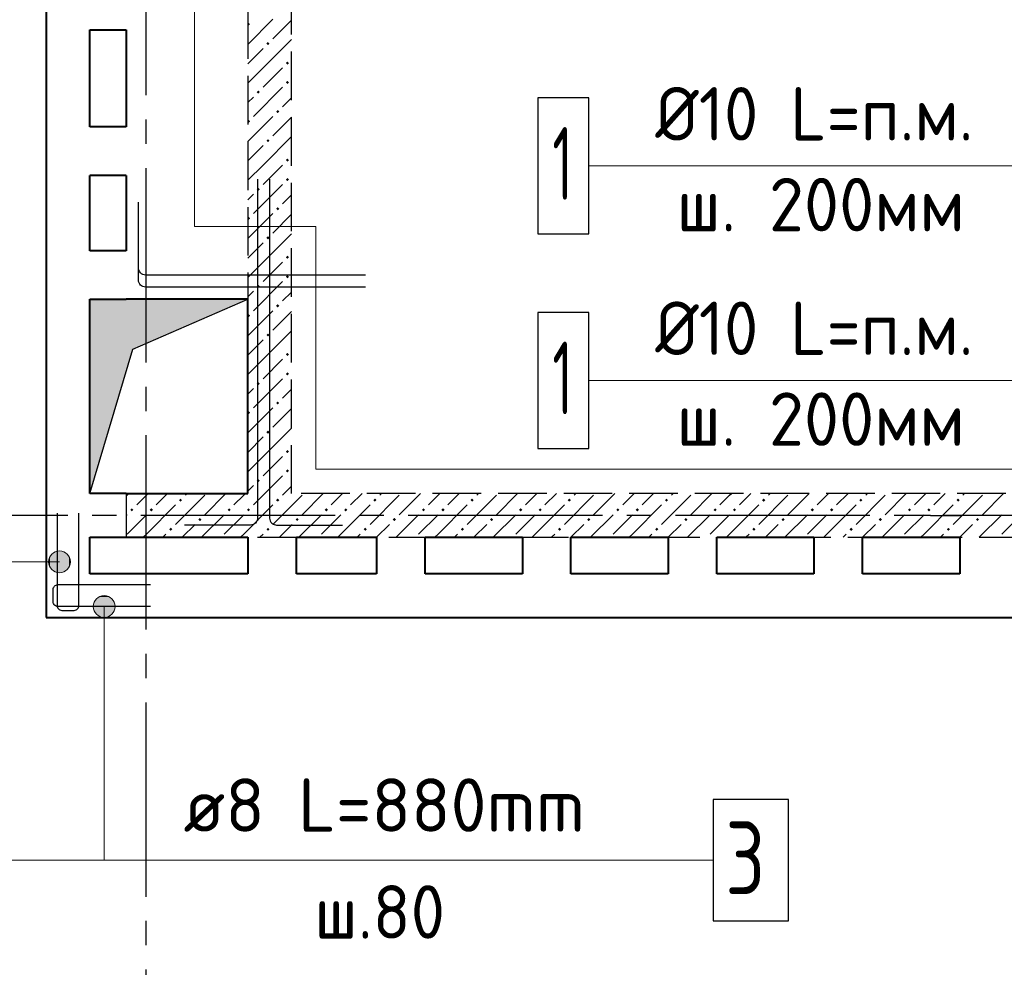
# Model space of a CAD drawing. Header units: millimetres. Extents: x 40580 to 1168286, y -220995 to 81020.
# Tile 365 of 419: x 944297 to 948349, y -98199 to -94297. Entities that reach past the tile are written whole.
import ezdxf

# ---------------------------------------------------------------- set-up
doc = ezdxf.new("R2010")
doc.units = ezdxf.units.MM
for name, pattern in [('______2', [270, 200, -70]), ('______5', [1100, 800, -100, 100, -100]), ('CENTER', [2, 1.25, -0.25, 0.25, -0.25])]:
    doc.linetypes.add(name, pattern=pattern)
for name, color, linetype, lineweight in [('Standard', 7, 'Continuous', 25), ('Обрамление проемов стержнями', 7, 'Continuous', 25), ('ОСИ', 7, 'CENTER', 15), ('Основная', 7, 'Continuous', 40), ('Позиционная метка линия выноска', 7, 'Continuous', 13), ('Позиционная метка номер позиции', 7, 'Continuous', 13)]:
    doc.layers.add(name, color=color, linetype=linetype, lineweight=lineweight)
doc.layers.add('ЖБ Стена верхний уровень', color=7, linetype='______2', true_color=0x656565)
doc.layers.add('Тонкие', color=7, linetype='Continuous')
doc.layers.add('ФВ-2', color=7, linetype='Continuous')
doc.styles.add('ISOCPEUR', font='isocpeur.ttf')

msp = doc.modelspace()

# ---------------------------------------------------------------- hatches: boundary and pattern name
at = {"layer": 'ЖБ Стена верхний уровень', "linetype": 'Continuous', "lineweight": -3, "transparency": 33554687}
for points in [[(945238.4, -94308.7), (945244.9, -94315.2), (945238.4, -94321.7), (945235.3, -94318.6), (945235.3, -94311.8)], [(945318.4, -94388.7), (945324.9, -94395.2), (945318.4, -94401.7), (945311.9, -94395.2)], [(945398.4, -94468.7), (945404.9, -94475.2), (945398.4, -94481.7), (945391.9, -94475.2)], [(945398.4, -94548.7), (945404.9, -94555.2), (945398.4, -94561.7), (945391.9, -94555.2)], [(945278.4, -94588.7), (945284.9, -94595.2), (945278.4, -94601.7), (945271.9, -94595.2)], [(945358.4, -94668.7), (945364.9, -94675.2), (945358.4, -94681.7), (945351.9, -94675.2)], [(945238.4, -94708.7), (945244.9, -94715.2), (945238.4, -94721.7), (945235.3, -94718.6), (945235.3, -94711.8)], [(945318.4, -94788.7), (945324.9, -94795.2), (945318.4, -94801.7), (945311.9, -94795.2)], [(945398.4, -94868.7), (945404.9, -94875.2), (945398.4, -94881.7), (945391.9, -94875.2)], [(945398.4, -94948.7), (945404.9, -94955.2), (945398.4, -94961.7), (945391.9, -94955.2)], [(945278.4, -94988.7), (945284.9, -94995.2), (945278.4, -95001.7), (945271.9, -94995.2)], [(945358.4, -95068.7), (945364.9, -95075.2), (945358.4, -95081.7), (945351.9, -95075.2)], [(945238.4, -95108.7), (945244.9, -95115.2), (945238.4, -95121.7), (945235.3, -95118.6), (945235.3, -95111.8)], [(945318.4, -95188.7), (945324.9, -95195.2), (945318.4, -95201.7), (945311.9, -95195.2)], [(945398.4, -95268.7), (945404.9, -95275.2), (945398.4, -95281.7), (945391.9, -95275.2)], [(945398.4, -95348.7), (945404.9, -95355.2), (945398.4, -95361.7), (945391.9, -95355.2)], [(945278.4, -95388.7), (945284.9, -95395.2), (945278.4, -95401.7), (945271.9, -95395.2)], [(945358.4, -95468.7), (945364.9, -95475.2), (945358.4, -95481.7), (945351.9, -95475.2)], [(945238.4, -95508.7), (945244.9, -95515.2), (945238.4, -95521.7), (945235.3, -95518.6), (945235.3, -95511.8)], [(945318.4, -95588.7), (945324.9, -95595.2), (945318.4, -95601.7), (945311.9, -95595.2)], [(945398.4, -95668.7), (945404.9, -95675.2), (945398.4, -95681.7), (945391.9, -95675.2)], [(945398.4, -95748.7), (945404.9, -95755.2), (945398.4, -95761.7), (945391.9, -95755.2)], [(945278.4, -95788.7), (945284.9, -95795.2), (945278.4, -95801.7), (945271.9, -95795.2)], [(945358.4, -95868.7), (945364.9, -95875.2), (945358.4, -95881.7), (945351.9, -95875.2)], [(945238.4, -95908.7), (945244.9, -95915.2), (945238.4, -95921.7), (945235.3, -95918.6), (945235.3, -95911.8)], [(945318.4, -95988.7), (945324.9, -95995.2), (945318.4, -96001.7), (945311.9, -95995.2)], [(945398.4, -96068.7), (945404.9, -96075.2), (945398.4, -96081.7), (945391.9, -96075.2)], [(945398.4, -96148.7), (945404.9, -96155.2), (945398.4, -96161.7), (945391.9, -96155.2)], [(945278.4, -96188.7), (945284.9, -96195.2), (945278.4, -96201.7), (945271.9, -96195.2)], [(944958.4, -96268.7), (944964.9, -96275.2), (944958.4, -96281.7), (944951.9, -96275.2)], [(945358.4, -96268.7), (945364.9, -96275.2), (945358.4, -96281.7), (945351.9, -96275.2)], [(945758.4, -96268.7), (945764.9, -96275.2), (945758.4, -96281.7), (945751.9, -96275.2)], [(946158.4, -96268.7), (946164.9, -96275.2), (946158.4, -96281.7), (946151.9, -96275.2)], [(946558.4, -96268.7), (946564.9, -96275.2), (946558.4, -96281.7), (946551.9, -96275.2)], [(946958.4, -96268.7), (946964.9, -96275.2), (946958.4, -96281.7), (946951.9, -96275.2)], [(947358.4, -96268.7), (947364.9, -96275.2), (947358.4, -96281.7), (947351.9, -96275.2)], [(947758.4, -96268.7), (947764.9, -96275.2), (947758.4, -96281.7), (947751.9, -96275.2)], [(948158.4, -96268.7), (948164.9, -96275.2), (948158.4, -96281.7), (948151.9, -96275.2)], [(944758.4, -96308.7), (944764.9, -96315.2), (944758.4, -96321.7), (944751.9, -96315.2)], [(944838.4, -96308.7), (944844.9, -96315.2), (944838.4, -96321.7), (944831.9, -96315.2)], [(945158.4, -96308.7), (945164.9, -96315.2), (945158.4, -96321.7), (945151.9, -96315.2)], [(945238.4, -96308.7), (945244.9, -96315.2), (945238.4, -96321.7), (945231.9, -96315.2)], [(945558.4, -96308.7), (945564.9, -96315.2), (945558.4, -96321.7), (945551.9, -96315.2)], [(945638.4, -96308.7), (945644.9, -96315.2), (945638.4, -96321.7), (945631.9, -96315.2)], [(945958.4, -96308.7), (945964.9, -96315.2), (945958.4, -96321.7), (945951.9, -96315.2)], [(946038.4, -96308.7), (946044.9, -96315.2), (946038.4, -96321.7), (946031.9, -96315.2)], [(946358.4, -96308.7), (946364.9, -96315.2), (946358.4, -96321.7), (946351.9, -96315.2)], [(946438.4, -96308.7), (946444.9, -96315.2), (946438.4, -96321.7), (946431.9, -96315.2)], [(946758.4, -96308.7), (946764.9, -96315.2), (946758.4, -96321.7), (946751.9, -96315.2)], [(946838.4, -96308.7), (946844.9, -96315.2), (946838.4, -96321.7), (946831.9, -96315.2)], [(947158.4, -96308.7), (947164.9, -96315.2), (947158.4, -96321.7), (947151.9, -96315.2)], [(947238.4, -96308.7), (947244.9, -96315.2), (947238.4, -96321.7), (947231.9, -96315.2)], [(947558.4, -96308.7), (947564.9, -96315.2), (947558.4, -96321.7), (947551.9, -96315.2)], [(947638.4, -96308.7), (947644.9, -96315.2), (947638.4, -96321.7), (947631.9, -96315.2)], [(947958.4, -96308.7), (947964.9, -96315.2), (947958.4, -96321.7), (947951.9, -96315.2)], [(948038.4, -96308.7), (948044.9, -96315.2), (948038.4, -96321.7), (948031.9, -96315.2)], [(945038.4, -96348.7), (945044.9, -96355.2), (945038.4, -96361.7), (945031.9, -96355.2)], [(945438.4, -96348.7), (945444.9, -96355.2), (945438.4, -96361.7), (945431.9, -96355.2)], [(945838.4, -96348.7), (945844.9, -96355.2), (945838.4, -96361.7), (945831.9, -96355.2)], [(946238.4, -96348.7), (946244.9, -96355.2), (946238.4, -96361.7), (946231.9, -96355.2)], [(946638.4, -96348.7), (946644.9, -96355.2), (946638.4, -96361.7), (946631.9, -96355.2)], [(947038.4, -96348.7), (947044.9, -96355.2), (947038.4, -96361.7), (947031.9, -96355.2)], [(947438.4, -96348.7), (947444.9, -96355.2), (947438.4, -96361.7), (947431.9, -96355.2)], [(947838.4, -96348.7), (947844.9, -96355.2), (947838.4, -96361.7), (947831.9, -96355.2)], [(948238.4, -96348.7), (948244.9, -96355.2), (948238.4, -96361.7), (948231.9, -96355.2)], [(944918.4, -96388.7), (944924.9, -96395.2), (944918.4, -96401.7), (944911.9, -96395.2)], [(945318.4, -96388.7), (945324.9, -96395.2), (945318.4, -96401.7), (945311.9, -96395.2)], [(945718.4, -96388.7), (945724.9, -96395.2), (945718.4, -96401.7), (945711.9, -96395.2)], [(946118.4, -96388.7), (946124.9, -96395.2), (946118.4, -96401.7), (946111.9, -96395.2)], [(946518.4, -96388.7), (946524.9, -96395.2), (946518.4, -96401.7), (946511.9, -96395.2)], [(946918.4, -96388.7), (946924.9, -96395.2), (946918.4, -96401.7), (946911.9, -96395.2)], [(947318.4, -96388.7), (947324.9, -96395.2), (947318.4, -96401.7), (947311.9, -96395.2)], [(947718.4, -96388.7), (947724.9, -96395.2), (947718.4, -96401.7), (947711.9, -96395.2)], [(948118.4, -96388.7), (948124.9, -96395.2), (948118.4, -96401.7), (948111.9, -96395.2)]]:
    msp.add_hatch(color=7, dxfattribs=at).paths.add_polyline_path(points, flags=16)
at = {"layer": 'Позиционная метка номер позиции', "linetype": 'Continuous', "lineweight": 13, "transparency": 33554687}
for points in [[(944421.6, -96551.7), (944421.6, -96506.7), (944415.3, -96529.2)], [(944437.8, -96567.9), (944437.8, -96490.5), (944421.6, -96506.7)], [(944437.8, -96567.9), (944421.6, -96506.7), (944421.6, -96551.7)], [(944460.3, -96574.2), (944460.3, -96484.2), (944437.8, -96490.5)], [(944460.3, -96574.2), (944437.8, -96490.5), (944437.8, -96567.9)], [(944482.8, -96567.9), (944482.8, -96490.5), (944460.3, -96484.2)], [(944482.8, -96567.9), (944460.3, -96484.2), (944460.3, -96574.2)], [(944499, -96551.7), (944499, -96506.7), (944482.8, -96490.5)], [(944499, -96551.7), (944482.8, -96490.5), (944482.8, -96567.9)], [(944499, -96506.7), (944499, -96551.7), (944505.3, -96529.2)], [(944666.8, -96674.5), (944621.8, -96674.5), (944605.6, -96690.7)], [(944666.8, -96674.5), (944605.6, -96690.7), (944683, -96690.7)], [(944621.8, -96674.5), (944666.8, -96674.5), (944644.3, -96668.2)], [(944683, -96690.7), (944605.6, -96690.7), (944599.3, -96713.2)], [(944683, -96690.7), (944599.3, -96713.2), (944689.3, -96713.2)], [(944689.3, -96713.2), (944599.3, -96713.2), (944605.6, -96735.7)], [(944689.3, -96713.2), (944605.6, -96735.7), (944683, -96735.7)], [(944683, -96735.7), (944605.6, -96735.7), (944621.8, -96751.9)], [(944683, -96735.7), (944621.8, -96751.9), (944666.8, -96751.9)]]:
    msp.add_hatch(color=7, dxfattribs=at).paths.add_polyline_path(points)
at = {"layer": 'ФВ-2'}
h = msp.add_hatch(color=256, dxfattribs=at)
h.dxf.hatch_style = 1
h.paths.add_polyline_path([(944998.8, -95551), (944762.2, -95653.7), (944585.3, -96248.3), (944585.3, -95468.3)])
h.paths.add_polyline_path([(944998.8, -95551), (944585.3, -95468.3), (944585.3, -95448.3), (945235.3, -95448.3)])

# ---------------------------------------------------------------- linework, layer by layer
at = {"color": 7, "linetype": 'Continuous', "lineweight": -3, "transparency": 33554687}
for points in [[(944450.3, -96329.2), (944450.3, -96710.1), (944450.8, -96713.6), (944452, -96717.3), (944453.9, -96720.6), (944456.2, -96723.4), (944458.9, -96725.7), (944462.2, -96727.5), (944465.9, -96728.7), (944469.4, -96729.2), (944521.2, -96729.2), (944524.7, -96728.7), (944528.4, -96727.5), (944531.7, -96725.7), (944534.4, -96723.4), (944536.7, -96720.6), (944538.6, -96717.3), (944539.8, -96713.6), (944540.3, -96710.1), (944540.3, -96329.2)], [(944450.3, -96329.2), (944450.3, -96710.1), (944450.8, -96713.6), (944452, -96717.3), (944453.9, -96720.6), (944456.2, -96723.4), (944458.9, -96725.7), (944462.2, -96727.5), (944465.9, -96728.7), (944469.4, -96729.2), (944521.2, -96729.2), (944524.7, -96728.7), (944528.4, -96727.5), (944531.7, -96725.7), (944534.4, -96723.4), (944536.7, -96720.6), (944538.6, -96717.3), (944539.8, -96713.6), (944540.3, -96710.1), (944540.3, -96329.2)], [(944834.3, -96713.2), (944453.4, -96713.2), (944449.9, -96712.7), (944446.2, -96711.5), (944442.9, -96709.7), (944440.2, -96707.4), (944437.9, -96704.6), (944436, -96701.3), (944434.8, -96697.6), (944434.3, -96694.1), (944434.3, -96642.4), (944434.8, -96638.8), (944436, -96635.2), (944437.9, -96631.8), (944440.2, -96629.1), (944442.9, -96626.8), (944446.2, -96624.9), (944449.9, -96623.7), (944453.4, -96623.2), (944834.3, -96623.2)], [(944834.3, -96713.2), (944453.4, -96713.2), (944449.9, -96712.7), (944446.2, -96711.5), (944442.9, -96709.7), (944440.2, -96707.4), (944437.9, -96704.6), (944436, -96701.3), (944434.8, -96697.6), (944434.3, -96694.1), (944434.3, -96642.4), (944434.8, -96638.8), (944436, -96635.2), (944437.9, -96631.8), (944440.2, -96629.1), (944442.9, -96626.8), (944446.2, -96624.9), (944449.9, -96623.7), (944453.4, -96623.2), (944834.3, -96623.2)]]:
    msp.add_lwpolyline(points, dxfattribs=at)
at = {"color": 7, "linetype": 'Continuous', "lineweight": 25, "transparency": 33554687}
msp.add_lwpolyline([(947150.3, -98008.2), (947460.3, -98008.2), (947460.3, -97508.2), (947150.3, -97508.2), (947150.3, -98008.2)], dxfattribs=at)
at = {"layer": 'Standard', "color": 251, "linetype": 'Continuous', "lineweight": -3, "true_color": 0x656565, "transparency": 33554687}
for p, q in [((948045.3, -96338.3), (947920.3, -96338.3)), ((948045.3, -96338.3), (948170.3, -96338.3)), ((948045.3, -96338.3), (948045.3, -96338.3)), ((948045.3, -96428.3), (947920.3, -96428.3)), ((948045.3, -96428.3), (947945.3, -96428.3)), ((948045.3, -96578.3), (947920.3, -96578.3)), ((948045.3, -96578.3), (947945.3, -96578.3)), ((948045.3, -96758.3), (947920.3, -96758.3)), ((948045.3, -96758.3), (948170.3, -96758.3)), ((948045.3, -96758.3), (948045.3, -96758.3))]:
    msp.add_line(p, q, dxfattribs=at)
at = {"layer": 'ЖБ Стена верхний уровень', "color": 251, "linetype": '______2', "lineweight": -3, "true_color": 0x656565, "transparency": 33554687}
for p, q in [((945235.3, -93718.3), (945235.3, -96248.3)), ((945415.3, -96248.3), (945415.3, -93718.3)), ((945235.3, -96248.3), (944735.3, -96248.3)), ((944735.3, -96248.3), (944735.3, -96428.3)), ((950515.3, -96248.3), (945415.3, -96248.3)), ((944735.3, -96428.3), (950515.3, -96428.3))]:
    msp.add_line(p, q, dxfattribs=at)
at = {"layer": 'ЖБ Стена верхний уровень', "color": 9, "linetype": 'Continuous', "lineweight": -3, "true_color": 0xc7c7c7, "transparency": 33554687}
for p, q in [((945235.3, -94398.4), (945338.4, -94295.2)), ((945415.3, -94298.3), (945338.4, -94375.2)), ((945298.4, -94495.2), (945415.3, -94378.3)), ((945298.4, -94415.2), (945235.3, -94478.4)), ((945298.4, -94495.2), (945235.3, -94558.3)), ((945378.4, -94495.2), (945298.4, -94575.2)), ((945378.4, -94575.2), (945258.4, -94695.2)), ((945235.3, -94638.3), (945258.4, -94615.2)), ((945415.3, -94618.3), (945378.4, -94655.2)), ((945235.3, -94798.4), (945338.4, -94695.2)), ((945415.3, -94698.3), (945338.4, -94775.2)), ((945298.4, -94895.2), (945415.3, -94778.3)), ((945298.4, -94815.2), (945235.3, -94878.4)), ((945298.4, -94895.2), (945235.3, -94958.3)), ((945378.4, -94895.2), (945298.4, -94975.2)), ((945378.4, -94975.2), (945258.4, -95095.2)), ((945235.3, -95038.3), (945258.4, -95015.2)), ((945415.3, -95018.3), (945378.4, -95055.2)), ((945235.3, -95198.4), (945338.4, -95095.2)), ((945415.3, -95098.3), (945338.4, -95175.2)), ((945298.4, -95295.2), (945415.3, -95178.3)), ((945298.4, -95215.2), (945235.3, -95278.4)), ((945298.4, -95295.2), (945235.3, -95358.3)), ((945378.4, -95295.2), (945298.4, -95375.2)), ((945378.4, -95375.2), (945258.4, -95495.2)), ((945235.3, -95438.3), (945258.4, -95415.2)), ((945415.3, -95418.3), (945378.4, -95455.2)), ((945235.3, -95598.4), (945338.4, -95495.2)), ((945415.3, -95498.3), (945338.4, -95575.2)), ((945298.4, -95695.2), (945415.3, -95578.3)), ((945298.4, -95615.2), (945235.3, -95678.4)), ((945298.4, -95695.2), (945235.3, -95758.3)), ((945378.4, -95695.2), (945298.4, -95775.2)), ((945378.4, -95775.2), (945258.4, -95895.2)), ((945235.3, -95838.3), (945258.4, -95815.2)), ((945415.3, -95818.3), (945378.4, -95855.2)), ((945235.3, -95998.4), (945338.4, -95895.2)), ((945415.3, -95898.3), (945338.4, -95975.2)), ((945298.4, -96095.2), (945415.3, -95978.3)), ((945298.4, -96015.2), (945235.3, -96078.4)), ((945298.4, -96095.2), (945235.3, -96158.3)), ((945378.4, -96095.2), (945298.4, -96175.2)), ((945378.4, -96175.2), (945305.4, -96248.3)), ((945235.3, -96238.3), (945258.4, -96215.2)), ((945415.3, -96218.3), (945385.4, -96248.3)), ((944745.4, -96248.3), (944735.3, -96258.3)), ((944778.4, -96295.2), (944818.4, -96255.2)), ((944818.4, -96255.2), (944825.4, -96248.3)), ((944905.4, -96248.3), (944858.4, -96295.2)), ((945058.4, -96255.2), (944938.4, -96375.2)), ((944985.4, -96248.3), (944978.4, -96255.2)), ((945145.4, -96248.3), (945058.4, -96335.2)), ((945178.4, -96295.2), (945218.4, -96255.2)), ((945218.4, -96255.2), (945225.4, -96248.3)), ((945305.4, -96248.3), (945258.4, -96295.2)), ((945458.4, -96255.2), (945338.4, -96375.2)), ((945385.4, -96248.3), (945378.4, -96255.2)), ((945545.4, -96248.3), (945458.4, -96335.2)), ((945578.4, -96295.2), (945618.4, -96255.2)), ((945618.4, -96255.2), (945625.4, -96248.3)), ((945705.4, -96248.3), (945658.4, -96295.2)), ((945858.4, -96255.2), (945738.4, -96375.2)), ((945785.4, -96248.3), (945778.4, -96255.2)), ((945945.4, -96248.3), (945858.4, -96335.2)), ((945978.4, -96295.2), (946018.4, -96255.2)), ((946018.4, -96255.2), (946025.4, -96248.3)), ((946105.4, -96248.3), (946058.4, -96295.2)), ((946258.4, -96255.2), (946138.4, -96375.2)), ((946185.4, -96248.3), (946178.4, -96255.2)), ((946345.4, -96248.3), (946258.4, -96335.2)), ((946378.4, -96295.2), (946418.4, -96255.2)), ((946418.4, -96255.2), (946425.4, -96248.3)), ((946505.4, -96248.3), (946458.4, -96295.2)), ((946658.4, -96255.2), (946538.4, -96375.2)), ((946585.4, -96248.3), (946578.4, -96255.2)), ((946745.4, -96248.3), (946658.4, -96335.2)), ((946778.4, -96295.2), (946818.4, -96255.2)), ((946818.4, -96255.2), (946825.4, -96248.3)), ((946905.4, -96248.3), (946858.4, -96295.2)), ((947058.4, -96255.2), (946938.4, -96375.2)), ((946985.4, -96248.3), (946978.4, -96255.2)), ((947145.4, -96248.3), (947058.4, -96335.2)), ((947178.4, -96295.2), (947218.4, -96255.2)), ((947218.4, -96255.2), (947225.4, -96248.3)), ((947305.4, -96248.3), (947258.4, -96295.2)), ((947458.4, -96255.2), (947338.4, -96375.2)), ((947385.4, -96248.3), (947378.4, -96255.2)), ((947545.4, -96248.3), (947458.4, -96335.2)), ((947578.4, -96295.2), (947618.4, -96255.2)), ((947618.4, -96255.2), (947625.4, -96248.3)), ((947705.4, -96248.3), (947658.4, -96295.2)), ((947858.4, -96255.2), (947738.4, -96375.2)), ((947785.4, -96248.3), (947778.4, -96255.2)), ((947945.4, -96248.3), (947858.4, -96335.2)), ((947978.4, -96295.2), (948018.4, -96255.2)), ((948018.4, -96255.2), (948025.4, -96248.3)), ((948105.4, -96248.3), (948058.4, -96295.2)), ((948258.4, -96255.2), (948138.4, -96375.2)), ((948185.4, -96248.3), (948178.4, -96255.2)), ((948345.4, -96248.3), (948258.4, -96335.2)), ((944818.4, -96415.2), (944938.4, -96295.2)), ((945218.4, -96415.2), (945338.4, -96295.2)), ((945618.4, -96415.2), (945738.4, -96295.2)), ((946018.4, -96415.2), (946138.4, -96295.2)), ((946418.4, -96415.2), (946538.4, -96295.2)), ((946818.4, -96415.2), (946938.4, -96295.2)), ((947218.4, -96415.2), (947338.4, -96295.2)), ((947618.4, -96415.2), (947738.4, -96295.2)), ((948018.4, -96415.2), (948138.4, -96295.2)), ((944738.4, -96335.2), (944735.3, -96338.3)), ((944818.4, -96335.2), (944738.4, -96415.2)), ((945138.4, -96335.2), (945045.4, -96428.3)), ((945218.4, -96335.2), (945138.4, -96415.2)), ((945538.4, -96335.2), (945445.4, -96428.3)), ((945618.4, -96335.2), (945538.4, -96415.2)), ((945938.4, -96335.2), (945845.4, -96428.3)), ((946018.4, -96335.2), (945938.4, -96415.2)), ((946338.4, -96335.2), (946245.4, -96428.3)), ((946418.4, -96335.2), (946338.4, -96415.2)), ((946738.4, -96335.2), (946645.4, -96428.3)), ((946818.4, -96335.2), (946738.4, -96415.2)), ((947138.4, -96335.2), (947045.4, -96428.3)), ((947218.4, -96335.2), (947138.4, -96415.2)), ((947538.4, -96335.2), (947445.4, -96428.3)), ((947618.4, -96335.2), (947538.4, -96415.2)), ((947938.4, -96335.2), (947845.4, -96428.3)), ((948018.4, -96335.2), (947938.4, -96415.2)), ((948338.4, -96335.2), (948245.4, -96428.3)), ((948418.4, -96335.2), (948338.4, -96415.2)), ((944965.4, -96428.3), (945018.4, -96375.2)), ((945365.4, -96428.3), (945418.4, -96375.2)), ((945765.4, -96428.3), (945818.4, -96375.2)), ((946165.4, -96428.3), (946218.4, -96375.2)), ((946565.4, -96428.3), (946618.4, -96375.2)), ((946965.4, -96428.3), (947018.4, -96375.2)), ((947365.4, -96428.3), (947418.4, -96375.2)), ((947765.4, -96428.3), (947818.4, -96375.2)), ((948165.4, -96428.3), (948218.4, -96375.2)), ((944818.4, -96415.2), (944805.4, -96428.3)), ((944898.4, -96415.2), (944885.4, -96428.3)), ((945218.4, -96415.2), (945205.4, -96428.3)), ((945298.4, -96415.2), (945285.4, -96428.3)), ((945618.4, -96415.2), (945605.4, -96428.3)), ((945698.4, -96415.2), (945685.4, -96428.3)), ((946018.4, -96415.2), (946005.4, -96428.3)), ((946098.4, -96415.2), (946085.4, -96428.3)), ((946418.4, -96415.2), (946405.4, -96428.3)), ((946498.4, -96415.2), (946485.4, -96428.3)), ((946818.4, -96415.2), (946805.4, -96428.3)), ((946898.4, -96415.2), (946885.4, -96428.3)), ((947218.4, -96415.2), (947205.4, -96428.3)), ((947298.4, -96415.2), (947285.4, -96428.3)), ((947618.4, -96415.2), (947605.4, -96428.3)), ((947698.4, -96415.2), (947685.4, -96428.3)), ((948018.4, -96415.2), (948005.4, -96428.3)), ((948098.4, -96415.2), (948085.4, -96428.3))]:
    msp.add_line(p, q, dxfattribs=at)
at = {"layer": 'Обрамление проемов стержнями', "color": 7, "linetype": 'Continuous', "lineweight": 25, "transparency": 33554687}
for points in [[(945275.3, -94953.2), (945275.3, -96349.5), (945274.6, -96354.9), (945272.7, -96360.3), (945269.9, -96365.3), (945266.5, -96369.4), (945262.4, -96372.9), (945257.4, -96375.7), (945251.9, -96377.5), (945246.6, -96378.2), (944975.3, -96378.2)], [(945275.3, -94953.2), (945275.3, -96349.5), (945274.6, -96354.9), (945272.7, -96360.3), (945269.9, -96365.3), (945266.5, -96369.4), (945262.4, -96372.9), (945257.4, -96375.7), (945251.9, -96377.5), (945246.6, -96378.2), (944975.3, -96378.2)], [(945275.3, -94953.2), (945275.3, -96349.5), (945274.6, -96354.9), (945272.7, -96360.3), (945269.9, -96365.3), (945266.5, -96369.4), (945262.4, -96372.9), (945257.4, -96375.7), (945251.9, -96377.5), (945246.6, -96378.2), (944975.3, -96378.2)], [(945275.3, -94953.2), (945275.3, -96349.5), (945274.6, -96354.9), (945272.7, -96360.3), (945269.9, -96365.3), (945266.5, -96369.4), (945262.4, -96372.9), (945257.4, -96375.7), (945251.9, -96377.5), (945246.6, -96378.2), (944975.3, -96378.2)], [(945325.3, -94953.2), (945325.3, -96349.5), (945326, -96354.9), (945327.8, -96360.3), (945330.6, -96365.3), (945334.1, -96369.4), (945338.2, -96372.9), (945343.2, -96375.7), (945348.7, -96377.5), (945354, -96378.2), (945625.3, -96378.2)], [(945325.3, -94953.2), (945325.3, -96349.5), (945326, -96354.9), (945327.8, -96360.3), (945330.6, -96365.3), (945334.1, -96369.4), (945338.2, -96372.9), (945343.2, -96375.7), (945348.7, -96377.5), (945354, -96378.2), (945625.3, -96378.2)], [(945325.3, -94953.2), (945325.3, -96349.5), (945326, -96354.9), (945327.8, -96360.3), (945330.6, -96365.3), (945334.1, -96369.4), (945338.2, -96372.9), (945343.2, -96375.7), (945348.7, -96377.5), (945354, -96378.2), (945625.3, -96378.2)], [(945325.3, -94953.2), (945325.3, -96349.5), (945326, -96354.9), (945327.8, -96360.3), (945330.6, -96365.3), (945334.1, -96369.4), (945338.2, -96372.9), (945343.2, -96375.7), (945348.7, -96377.5), (945354, -96378.2), (945625.3, -96378.2)], [(945720.3, -95348.2), (944814, -95348.2), (944808.7, -95347.5), (944803.2, -95345.7), (944798.2, -95342.9), (944794.1, -95339.5), (944790.7, -95335.3), (944787.8, -95330.3), (944786, -95324.8), (944785.3, -95319.5), (944785.3, -95048.2)], [(945720.3, -95348.2), (944814, -95348.2), (944808.7, -95347.5), (944803.2, -95345.7), (944798.2, -95342.9), (944794.1, -95339.5), (944790.7, -95335.3), (944787.8, -95330.3), (944786, -95324.8), (944785.3, -95319.5), (944785.3, -95048.2)], [(945720.3, -95348.2), (944814, -95348.2), (944808.7, -95347.5), (944803.2, -95345.7), (944798.2, -95342.9), (944794.1, -95339.5), (944790.7, -95335.3), (944787.8, -95330.3), (944786, -95324.8), (944785.3, -95319.5), (944785.3, -95048.2)], [(945720.3, -95348.2), (944814, -95348.2), (944808.7, -95347.5), (944803.2, -95345.7), (944798.2, -95342.9), (944794.1, -95339.5), (944790.7, -95335.3), (944787.8, -95330.3), (944786, -95324.8), (944785.3, -95319.5), (944785.3, -95048.2)], [(945720.3, -95398.2), (944814, -95398.2), (944808.7, -95397.5), (944803.2, -95395.7), (944798.2, -95392.9), (944794.1, -95389.4), (944790.7, -95385.3), (944787.8, -95380.3), (944786, -95374.9), (944785.3, -95369.5), (944785.3, -95098.2)], [(945720.3, -95398.2), (944814, -95398.2), (944808.7, -95397.5), (944803.2, -95395.7), (944798.2, -95392.9), (944794.1, -95389.4), (944790.7, -95385.3), (944787.8, -95380.3), (944786, -95374.9), (944785.3, -95369.5), (944785.3, -95098.2)], [(945720.3, -95398.2), (944814, -95398.2), (944808.7, -95397.5), (944803.2, -95395.7), (944798.2, -95392.9), (944794.1, -95389.4), (944790.7, -95385.3), (944787.8, -95380.3), (944786, -95374.9), (944785.3, -95369.5), (944785.3, -95098.2)], [(945720.3, -95398.2), (944814, -95398.2), (944808.7, -95397.5), (944803.2, -95395.7), (944798.2, -95392.9), (944794.1, -95389.4), (944790.7, -95385.3), (944787.8, -95380.3), (944786, -95374.9), (944785.3, -95369.5), (944785.3, -95098.2)]]:
    msp.add_lwpolyline(points, dxfattribs=at)
at = {"layer": 'ОСИ', "color": 8, "linetype": '______5', "lineweight": -3, "transparency": 33554687}
for p, q in [((944815.3, -88308.3), (944815.3, -121348.3)), ((952195.3, -96338.3), (942364.8, -96338.3))]:
    msp.add_line(p, q, dxfattribs=at)
at = {"layer": 'Основная', "transparency": 33554687}
for p, q in [((944405.3, -93208.3), (944405.3, -96758.3)), ((944585.3, -94738.3), (944585.3, -94338.3)), ((944585.3, -94338.3), (944735.3, -94338.3)), ((944735.3, -94338.3), (944735.3, -94738.3)), ((944735.3, -94738.3), (944585.3, -94738.3)), ((944585.3, -95248.3), (944585.3, -94938.3)), ((944735.3, -94938.3), (944585.3, -94938.3)), ((944735.3, -94938.3), (944735.3, -95248.3)), ((944735.3, -95248.3), (944585.3, -95248.3)), ((944585.3, -96248.3), (944585.3, -95448.3)), ((944585.3, -95448.3), (944735.3, -95448.3)), ((945235.3, -95448.3), (944735.3, -95448.3)), ((945235.3, -96248.3), (945235.3, -95448.3)), ((944735.3, -96248.3), (944585.3, -96248.3)), ((944735.3, -96248.3), (945235.3, -96248.3)), ((944585.3, -96578.3), (944585.3, -96428.3)), ((944585.3, -96428.3), (945235.3, -96428.3)), ((945235.3, -96428.3), (945235.3, -96578.3)), ((945435.3, -96578.3), (945435.3, -96428.3)), ((945435.3, -96428.3), (945765.3, -96428.3)), ((945765.3, -96428.3), (945765.3, -96578.3)), ((945965.3, -96578.3), (945965.3, -96428.3)), ((945965.3, -96428.3), (946365.3, -96428.3)), ((946365.3, -96428.3), (946365.3, -96578.3)), ((946565.3, -96578.3), (946565.3, -96428.3)), ((946565.3, -96428.3), (946965.3, -96428.3)), ((946965.3, -96428.3), (946965.3, -96578.3)), ((947165.3, -96578.3), (947165.3, -96428.3)), ((947165.3, -96428.3), (947565.3, -96428.3)), ((947565.3, -96428.3), (947565.3, -96578.3)), ((947765.3, -96578.3), (947765.3, -96428.3)), ((947765.3, -96428.3), (948165.3, -96428.3)), ((948165.3, -96428.3), (948165.3, -96578.3)), ((945235.3, -96578.3), (944585.3, -96578.3)), ((945765.3, -96578.3), (945435.3, -96578.3)), ((946365.3, -96578.3), (945965.3, -96578.3)), ((946965.3, -96578.3), (946565.3, -96578.3)), ((947565.3, -96578.3), (947165.3, -96578.3)), ((948165.3, -96578.3), (947765.3, -96578.3)), ((944405.3, -96758.3), (950715.3, -96758.3))]:
    msp.add_line(p, q, dxfattribs=at)
at = {"layer": 'Позиционная метка линия выноска', "color": 251, "linetype": 'Continuous', "lineweight": 13, "true_color": 0x494949, "transparency": 33554687}
msp.add_lwpolyline([(945015.3, -93538.3), (945015.3, -95148.2), (945515.3, -95148.2), (945515.3, -96148.2), (950715.3, -96148.2)], dxfattribs=at)
at = {"layer": 'Позиционная метка номер позиции', "color": 7, "linetype": 'Continuous', "lineweight": 13, "transparency": 33554687}
for p, q in [((946638.9, -94898.8), (949971.1, -94898.8)), ((944460.3, -96484.2), (944460.3, -96484.2)), ((944415.3, -96529.2), (944415.3, -96529.2)), ((944505.3, -96529.2), (944505.3, -96529.2)), ((944644.3, -96668.2), (944644.3, -96668.2)), ((944599.3, -96713.2), (944599.3, -96713.2)), ((944689.3, -96713.2), (944689.3, -96713.2))]:
    msp.add_line(p, q, dxfattribs=at)
at = {"layer": 'Позиционная метка номер позиции', "color": 7, "linetype": 'Continuous', "lineweight": 25, "transparency": 33554687}
for points in [[(946428.9, -95178.8), (946638.9, -95178.8), (946638.9, -94618.8), (946428.9, -94618.8), (946428.9, -95178.8)], [(946428.9, -96062.1), (946638.9, -96062.1), (946638.9, -95502.1), (946428.9, -95502.1), (946428.9, -96062.1)]]:
    msp.add_lwpolyline(points, dxfattribs=at)
at = {"layer": 'Позиционная метка номер позиции', "color": 7, "linetype": 'Continuous', "lineweight": 13, "transparency": 33554687}
for points in [[(946638.9, -95782.1), (949598.9, -95782.1), (949598.9, -94784.7)], [(944460.3, -96529.2), (944150.3, -96529.2), (944150.3, -97758.2), (947150.3, -97758.2)], [(944644.3, -96713.2), (944644.3, -97758.2), (947150.3, -97758.2)]]:
    msp.add_lwpolyline(points, dxfattribs=at)
for centre in [(944460.3, -96529.2), (944644.3, -96713.2)]:
    msp.add_circle(centre, 45, dxfattribs=at)
at = {"layer": 'Тонкие'}
for p, q in [((944762.2, -95653.7), (945235.3, -95448.3)), ((944585.3, -96248.3), (944762.2, -95653.7))]:
    msp.add_line(p, q, dxfattribs=at)

# ---------------------------------------------------------------- texts
at = {"color": 7, "linetype": 'Continuous', "lineweight": 13, "transparency": 33554687, "attachment_point": 7, "style": 'ISOCPEUR'}
for s, insert, char_height, width in [('\\W0.98;ø8 L=880mm ', (944970.3, -97640.9), 220, 1889.829), ('{\\W0.7800;3}', (947200.3, -97898.2), 300, 326.834), ('\\W0.94;ш.80 ', (945509.3, -98080.9), 220, 807.625)]:
    msp.add_mtext(s, dxfattribs=dict(at, insert=insert, char_height=char_height, width=width))
at = {"layer": 'Позиционная метка номер позиции', "color": 7, "linetype": 'Continuous', "lineweight": 25, "transparency": 33554687, "attachment_point": 7, "style": 'ISOCPEUR'}
for s, insert, char_height, width in [('\\W0.94;Ø10 L=п.м.', (946912.1, -94794.3), 220, 1489.556), ('\\W0.56;1', (946488.9, -95038.8), 300, 233.343), ('\\W0.96;ш. 200мм', (947000.1, -95168.3), 220, 1316.138), ('\\W0.94;Ø10 L=п.м.', (946912.1, -95677.6), 220, 1489.556), ('\\W0.56;1', (946488.9, -95922.1), 300, 233.343), ('\\W0.96;ш. 200мм', (947000.1, -96051.6), 220, 1316.138)]:
    msp.add_mtext(s, dxfattribs=dict(at, insert=insert, char_height=char_height, width=width))

doc.saveas('drawing.dxf')
